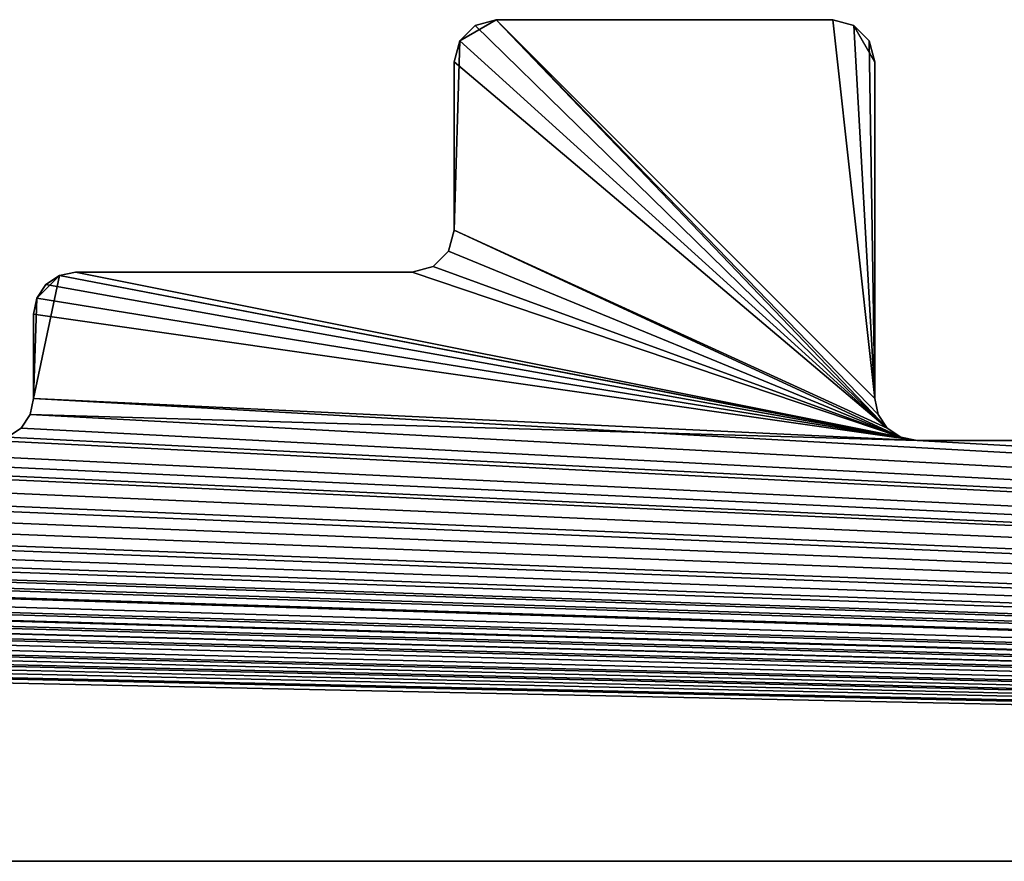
# Model space of a CAD drawing. Extents: x 0 to 122, y 0 to 122.
# Tile 268 of 656: x 71.42 to 77.27, y 0 to 5. Entities that reach past the tile are written whole.
import ezdxf

# ---------------------------------------------------------------- set-up
doc = ezdxf.new("R2010")
doc.units = 0
doc.header["$LTSCALE"] = 25.4
doc.layers.get('0').update_dxf_attribs({"color": 13, "linetype": 'CONTINUOUS'})

# ---------------------------------------------------------------- blocks, each defined once
blk = doc.blocks.new('GROOVE-I-7792-7793_STL_2')
at = {"color": 250}
for p, q in [((92.5347, -54.375, 125), (92.7512, -54.25, 125)), ((92.5347, -54.375), (92.6262, -54.2835)), ((92.5347, -54.375), (92.6262, -54.2835)), ((92.6262, -54.2835, 125), (92.5347, -54.375, 125)), ((92.6262, -54.2835), (92.7512, -54.25)), ((92.6262, -54.2835), (92.7512, -54.25)), ((92.7512, -54.25, 125), (92.6262, -54.2835, 125)), ((92.6262, -54.2835), (92.6262, -54.2835, 125)), ((92.6262, -54.2835), (92.6262, -54.2835, 125)), ((94.7512, -54.25, 125), (92.7512, -54.25, 125)), ((92.7512, -54.25), (94.7512, -54.25)), ((92.7512, -54.25, 125), (92.7512, -54.25)), ((94.7512, -54.25, 125), (92.7512, -54.25, 125)), ((92.7512, -54.25), (94.7512, -54.25)), ((92.7512, -54.25, 125), (92.7512, -54.25)), ((94.8762, -54.2835, 125), (94.7512, -54.25, 125)), ((94.7512, -54.25), (94.8762, -54.2835)), ((94.7512, -54.25, 125), (94.7512, -54.25)), ((94.7512, -54.25), (94.8762, -54.2835)), ((94.7512, -54.25, 125), (94.7512, -54.25)), ((94.8762, -54.2835, 125), (94.7512, -54.25, 125)), ((95.0012, -54.5, 125), (94.8762, -54.2835, 125)), ((94.8762, -54.2835), (94.9677, -54.375)), ((94.8762, -54.2835), (94.9677, -54.375)), ((94.8762, -54.2835), (94.8762, -54.2835, 125)), ((94.9677, -54.375, 125), (94.8762, -54.2835, 125)), ((94.8762, -54.2835), (94.8762, -54.2835, 125)), ((92.5347, -54.375, 125), (92.5012, -54.5, 125)), ((92.5012, -54.5), (92.5347, -54.375)), ((92.5012, -54.5), (92.5347, -54.375)), ((92.5347, -54.375, 125), (92.5012, -54.5, 125)), ((92.5347, -54.375), (92.5347, -54.375, 125)), ((92.5347, -54.375), (92.5347, -54.375, 125)), ((94.9677, -54.375), (95.0012, -54.5)), ((94.9677, -54.375), (95.0012, -54.5)), ((94.9677, -54.375), (94.9677, -54.375, 125)), ((95.0012, -54.5, 125), (94.9677, -54.375, 125)), ((94.9677, -54.375), (94.9677, -54.375, 125)), ((92.5012, -54.5, 125), (92.5012, -55.5, 125)), ((92.5012, -55.5), (92.5012, -54.5)), ((92.5012, -54.5, 125), (92.5012, -55.5, 125)), ((92.5012, -54.5, 125), (92.5012, -54.5)), ((92.5012, -55.5), (92.5012, -54.5)), ((92.5012, -54.5, 125), (92.5012, -54.5)), ((95.0012, -56.5, 125), (95.0012, -54.5, 125)), ((95.0012, -54.5), (95.0012, -56.5)), ((95.0012, -54.5, 125), (95.0012, -54.5)), ((95.0012, -56.5, 125), (95.0012, -54.5, 125)), ((95.0012, -54.5), (95.0012, -56.5)), ((95.0012, -54.5, 125), (95.0012, -54.5)), ((92.5012, -55.5, 125), (92.4677, -55.625, 125)), ((92.4677, -55.625), (92.5012, -55.5)), ((92.4677, -55.625), (92.5012, -55.5)), ((92.5012, -55.5, 125), (92.4677, -55.625, 125)), ((92.5012, -55.5, 125), (92.5012, -55.5)), ((92.5012, -55.5, 125), (92.5012, -55.5)), ((92.4677, -55.625, 125), (92.3762, -55.7165, 125)), ((92.3762, -55.7165), (92.4677, -55.625)), ((92.3762, -55.7165), (92.4677, -55.625)), ((92.4677, -55.625, 125), (92.3762, -55.7165, 125)), ((92.4677, -55.625), (92.4677, -55.625, 125)), ((92.4677, -55.625), (92.4677, -55.625, 125)), ((90.2512, -55.75, 125), (90.1555, -55.769, 125)), ((90.1555, -55.769), (90.2512, -55.75)), ((90.1555, -55.769), (90.2512, -55.75)), ((90.2512, -55.75, 125), (90.1555, -55.769, 125)), ((92.2512, -55.75, 125), (90.2512, -55.75, 125)), ((90.2512, -55.75), (92.2512, -55.75)), ((90.2512, -55.75, 125), (90.2512, -55.75)), ((92.2512, -55.75, 125), (90.2512, -55.75, 125)), ((90.2512, -55.75), (92.2512, -55.75)), ((90.2512, -55.75, 125), (90.2512, -55.75)), ((92.3762, -55.7165, 125), (92.2512, -55.75, 125)), ((92.2512, -55.75), (92.3762, -55.7165)), ((92.2512, -55.75), (92.3762, -55.7165)), ((92.3762, -55.7165, 125), (92.2512, -55.75, 125)), ((92.2512, -55.75, 125), (92.2512, -55.75)), ((92.2512, -55.75, 125), (92.2512, -55.75)), ((92.3762, -55.7165), (92.3762, -55.7165, 125)), ((92.3762, -55.7165), (92.3762, -55.7165, 125)), ((89.9821, -56.5957), (90.1555, -55.769)), ((90.0012, -56.5), (90.1555, -55.769)), ((90.1555, -55.769, 125), (90.0744, -55.8232, 125)), ((90.0744, -55.8232), (90.1555, -55.769)), ((90.0744, -55.8232), (90.1555, -55.769)), ((90.1555, -55.769, 125), (90.0744, -55.8232, 125)), ((90.1555, -55.769), (90.1555, -55.769, 125)), ((90.1555, -55.769), (90.1555, -55.769, 125)), ((90.0744, -55.8232, 125), (90.0202, -55.9043, 125)), ((90.0202, -55.9043), (90.0744, -55.8232)), ((90.0202, -55.9043), (90.0744, -55.8232)), ((90.0744, -55.8232, 125), (90.0202, -55.9043, 125)), ((90.0744, -55.8232), (90.0744, -55.8232, 125)), ((90.0744, -55.8232), (90.0744, -55.8232, 125)), ((90.0202, -55.9043, 125), (90.0012, -56, 125)), ((90.0012, -56), (90.0202, -55.9043)), ((90.0012, -56), (90.0202, -55.9043)), ((90.0202, -55.9043, 125), (90.0012, -56, 125)), ((90.0202, -55.9043), (90.0202, -55.9043, 125)), ((90.0202, -55.9043), (90.0202, -55.9043, 125)), ((90.0012, -56, 125), (90.0012, -56.5, 125)), ((90.0012, -56.5), (90.0012, -56)), ((90.0012, -56, 125), (90.0012, -56.5, 125)), ((90.0012, -56, 125), (90.0012, -56)), ((90.0012, -56.5), (90.0012, -56)), ((90.0012, -56, 125), (90.0012, -56)), ((90.0012, -56.5, 125), (89.9821, -56.5957, 125)), ((89.9821, -56.5957), (90.0012, -56.5)), ((90.0012, -56.5, 125), (89.9821, -56.5957, 125)), ((90.0012, -56.5, 125), (90.0012, -56.5)), ((90.0012, -56.5, 125), (90.0012, -56.5)), ((95.0202, -56.5957, 125), (95.0012, -56.5, 125)), ((95.0012, -56.5), (95.0202, -56.5957)), ((95.0012, -56.5, 125), (95.0012, -56.5)), ((95.0012, -56.5), (95.0202, -56.5957)), ((95.0012, -56.5, 125), (95.0012, -56.5)), ((95.0202, -56.5957, 125), (95.0012, -56.5, 125)), ((89.9821, -56.5957, 125), (89.9279, -56.6768, 125)), ((89.9279, -56.6768), (89.9821, -56.5957)), ((89.9279, -56.6768), (89.9821, -56.5957)), ((89.9821, -56.5957, 125), (89.9279, -56.6768, 125)), ((89.9821, -56.5957), (89.9821, -56.5957, 125)), ((89.9821, -56.5957), (89.9821, -56.5957, 125)), ((95.0744, -56.6768, 125), (95.0202, -56.5957, 125)), ((95.0202, -56.5957), (95.0744, -56.6768)), ((95.0202, -56.5957), (95.0744, -56.6768)), ((95.0202, -56.5957), (95.0202, -56.5957, 125)), ((95.0744, -56.6768, 125), (95.0202, -56.5957, 125)), ((95.0202, -56.5957), (95.0202, -56.5957, 125)), ((89.9279, -56.6768, 125), (89.8468, -56.731, 125)), ((89.8468, -56.731), (89.9279, -56.6768)), ((89.8468, -56.731), (89.9279, -56.6768)), ((89.9279, -56.6768, 125), (89.8468, -56.731, 125)), ((89.9279, -56.6768), (89.9279, -56.6768, 125)), ((89.9279, -56.6768), (89.9279, -56.6768, 125)), ((95.1555, -56.731, 125), (95.0744, -56.6768, 125)), ((95.0744, -56.6768), (95.1555, -56.731)), ((95.0744, -56.6768), (95.1555, -56.731)), ((95.0744, -56.6768), (95.0744, -56.6768, 125)), ((95.1555, -56.731, 125), (95.0744, -56.6768, 125)), ((95.0744, -56.6768), (95.0744, -56.6768, 125)), ((95.2512, -56.75, 125), (95.1555, -56.731, 125)), ((95.1555, -56.731), (95.2512, -56.75)), ((95.1555, -56.731), (95.2512, -56.75)), ((95.1555, -56.731), (95.1555, -56.731, 125)), ((95.2512, -56.75, 125), (95.1555, -56.731, 125)), ((95.1555, -56.731), (95.1555, -56.731, 125)), ((97.2512, -56.75, 125), (95.2512, -56.75, 125)), ((95.2512, -56.75), (97.2512, -56.75)), ((95.2512, -56.75, 125), (95.2512, -56.75)), ((97.2512, -56.75, 125), (95.2512, -56.75, 125)), ((95.2512, -56.75), (97.2512, -56.75)), ((95.2512, -56.75, 125), (95.2512, -56.75)), ((18.5012, -59.25, 125), (139.5012, -59.25, 125)), ((139.5012, -59.25), (18.5012, -59.25)), ((18.5012, -59.25, 125), (139.5012, -59.25, 125)), ((139.5012, -59.25), (18.5012, -59.25))]:
    blk.add_line(p, q, dxfattribs=at)
mesh = blk.add_polyface(dxfattribs=at)
corners = [(22.2512, -56.75, 125), (18.5012, -59.25, 125), (139.5012, -59.25, 125), (24.7512, -56.75, 125), (24.8468, -56.731, 125), (24.9279, -56.6768, 125), (30.2512, -56.75, 125), (32.2512, -56.75, 125), (32.3468, -56.731, 125), (35.2512, -56.75, 125), (55.1555, -55.769, 125), (60.2512, -56.75, 125), (60.1555, -56.731, 125), (57.4677, -55.625, 125), (57.5012, -55.5, 125), (60.0744, -56.6768, 125), (57.5012, -54.5, 125), (57.5347, -54.375, 125), (57.7512, -54.25, 125), (60.0202, -56.5957, 125), (60.0012, -56.5, 125), (59.7512, -54.25, 125), (59.9821, -54.4043, 125), (62.4279, -56.6768, 125), (65.2512, -56.75, 125), (62.4821, -56.5957, 125), (62.5012, -56.5, 125), (65.1555, -56.731, 125), (62.5012, -55, 125), (65.0744, -56.6768, 125), (62.6555, -54.769, 125), (62.7512, -54.75, 125), (65.0202, -56.5957, 125), (65.0012, -56.5, 125), (64.7512, -54.75, 125), (64.8762, -54.7835, 125), (67.3762, -56.7165, 125), (70.2512, -56.75, 125), (67.4677, -56.625, 125), (67.5012, -56.5, 125), (70.1555, -56.731, 125), (67.5012, -56, 125), (67.5202, -55.9043, 125), (67.7512, -55.75, 125), (70.0744, -56.6768, 125), (70.0202, -56.5957, 125), (69.7512, -55.75, 125), (70.0012, -56.5, 125), (69.9279, -55.8232, 125), (70.0012, -56, 125), (65.0012, -55, 125), (60.0012, -54.5, 125)]
mesh.append_faces([[corners[k] for k in face] for face in [(0, 2, 3), (3, 2, 4), (4, 2, 5), (6, 2, 7), (7, 2, 8), (13, 12, 14), (16, 15, 17), (17, 15, 18), (21, 20, 22), (23, 24, 25), (25, 24, 26), (26, 27, 28), (28, 29, 30), (30, 29, 31), (31, 33, 34), (34, 33, 35), (36, 37, 38), (38, 37, 39), (39, 40, 41), (41, 40, 42), (42, 40, 43), (43, 45, 46), (46, 47, 48)]], dxfattribs={"vtx0": -1, "vtx1": -1, "color": 250})
mesh.append_faces([[corners[k] for k in face] for face in [(5, 2, 6), (8, 2, 9)]], dxfattribs={"vtx0": -1, "vtx1": -1, "vtx2": -1, "color": 250})
mesh.append_faces([[corners[k] for k in face] for face in [(0, 1, 2), (10, 11, 12), (14, 12, 15), (18, 15, 19), (18, 19, 20), (26, 24, 27), (28, 27, 29), (31, 29, 32), (31, 32, 33), (39, 37, 40), (43, 40, 44), (43, 44, 45), (46, 45, 47)]], dxfattribs={"vtx0": -1, "vtx2": -1, "color": 250})
mesh.append_faces([[corners[k] for k in face] for face in [(49, 48, 47), (50, 35, 33), (51, 22, 20)]], dxfattribs={"vtx1": -1, "color": 250})
mesh = blk.add_polyface(dxfattribs=at)
corners = [(55.0202, -55.9043), (55.0012, -56.5), (55.0012, -56), (57.5347, -54.375), (57.5012, -55.5), (57.5012, -54.5), (62.5202, -54.9043), (62.5012, -56.5), (62.5012, -55), (18.5012, -59.25), (22.2512, -56.75), (139.5012, -59.25), (24.7512, -56.75), (24.8468, -56.731), (24.9279, -56.6768), (30.2512, -56.75), (52.7512, -56.75), (50.0012, -56.5), (52.6555, -56.731), (50.2512, -55.25), (52.5744, -56.6768), (52.5202, -56.5957), (52.2512, -55.25), (52.5012, -56.5), (52.3468, -55.269), (52.4279, -55.3232), (52.4821, -55.4043), (52.5012, -55.5), (60.2512, -56.75), (54.9821, -56.5957), (55.0744, -55.8232), (55.1555, -55.769), (60.1555, -56.731), (55.2512, -55.75), (57.2512, -55.75), (57.3762, -55.7165), (57.4677, -55.625), (60.0744, -56.6768), (57.6262, -54.2835), (57.7512, -54.25), (60.0202, -56.5957), (60.0012, -56.5), (59.7512, -54.25), (59.8468, -54.269), (59.9279, -54.3232), (59.9821, -54.4043), (60.0012, -54.5), (65.2512, -56.75), (62.4279, -56.6768), (62.4821, -56.5957), (65.1555, -56.731), (65.0744, -56.6768), (62.5744, -54.8232), (62.6555, -54.769), (62.7512, -54.75), (65.0202, -56.5957), (65.0012, -56.5), (64.7512, -54.75), (64.8762, -54.7835), (64.9677, -54.875)]
mesh.append_faces([[corners[k] for k in face] for face in [(0, 1, 2), (3, 4, 5), (6, 7, 8), (23, 26, 27), (41, 45, 46)]], dxfattribs={"vtx0": -1, "color": 250})
mesh.append_faces([[corners[k] for k in face] for face in [(9, 10, 11), (16, 17, 18), (18, 19, 20), (21, 22, 23), (28, 31, 32), (32, 4, 37), (37, 39, 40), (40, 39, 41), (47, 7, 50), (50, 7, 51), (51, 54, 55), (55, 54, 56)]], dxfattribs={"vtx0": -1, "vtx1": -1, "color": 250})
mesh.append_faces([[corners[k] for k in face] for face in [(11, 14, 15), (28, 1, 0), (37, 4, 3), (51, 7, 6)]], dxfattribs={"vtx0": -1, "vtx1": -1, "vtx2": -1, "color": 250})
mesh.append_faces([[corners[k] for k in face] for face in [(11, 10, 12), (11, 12, 13), (11, 13, 14), (23, 22, 24), (23, 24, 25), (23, 25, 26), (28, 29, 1), (28, 0, 30), (28, 30, 31), (32, 31, 33), (32, 33, 34), (32, 34, 35), (32, 35, 36), (32, 36, 4), (37, 3, 38), (37, 38, 39), (41, 39, 42), (41, 42, 43), (41, 43, 44), (41, 44, 45), (47, 48, 49), (47, 49, 7), (51, 6, 52), (51, 52, 53), (51, 53, 54), (56, 54, 57), (56, 57, 58), (56, 58, 59)]], dxfattribs={"vtx0": -1, "vtx2": -1, "color": 250})
mesh = blk.add_polyface(dxfattribs=at)
corners = [(54.9821, -56.5957, 125), (139.5012, -59.25, 125), (60.2512, -56.75, 125), (62.2512, -56.75, 125), (62.3468, -56.731, 125), (62.4279, -56.6768, 125), (65.2512, -56.75, 125), (67.2512, -56.75, 125), (67.3762, -56.7165, 125), (70.2512, -56.75, 125), (72.2512, -56.75, 125), (72.3762, -56.7165, 125), (72.4677, -56.625, 125), (84.9279, -56.6768, 125), (87.7512, -56.75, 125), (84.9821, -56.5957, 125), (85.0012, -56.5, 125), (87.6262, -56.7165, 125), (85.0012, -56, 125), (85.0347, -55.875, 125), (85.2512, -55.75, 125), (87.5347, -56.625, 125), (87.2512, -55.75, 125), (87.5012, -56.5, 125), (87.4821, -55.9043, 125), (90.0012, -56.5, 125), (95.2512, -56.75, 125), (90.0012, -56, 125), (90.0202, -55.9043, 125), (90.0744, -55.8232, 125), (90.1555, -55.769, 125), (95.1555, -56.731, 125), (90.2512, -55.75, 125), (92.2512, -55.75, 125), (92.3762, -55.7165, 125), (92.4677, -55.625, 125), (92.5012, -55.5, 125), (95.0744, -56.6768, 125), (92.5012, -54.5, 125), (92.5347, -54.375, 125), (92.7512, -54.25, 125), (95.0202, -56.5957, 125), (95.0012, -56.5, 125), (94.7512, -54.25, 125), (94.8762, -54.2835, 125), (95.0012, -54.5, 125), (87.5012, -56, 125)]
mesh.append_faces([[corners[k] for k in face] for face in [(2, 1, 3), (3, 1, 4), (4, 1, 5), (6, 1, 7), (7, 1, 8), (9, 1, 10), (10, 1, 11), (11, 1, 12), (13, 14, 15), (15, 14, 16), (16, 17, 18), (18, 17, 19), (19, 17, 20), (20, 21, 22), (22, 23, 24), (25, 26, 27), (27, 26, 28), (28, 26, 29), (29, 26, 30), (30, 31, 32), (32, 31, 33), (33, 31, 34), (34, 31, 35), (35, 31, 36), (36, 37, 38), (38, 37, 39), (39, 37, 40), (40, 42, 43), (43, 42, 44)]], dxfattribs={"vtx0": -1, "vtx1": -1, "color": 250})
mesh.append_faces([[corners[k] for k in face] for face in [(0, 1, 2), (5, 1, 6), (8, 1, 9)]], dxfattribs={"vtx0": -1, "vtx1": -1, "vtx2": -1, "color": 250})
mesh.append_faces([[corners[k] for k in face] for face in [(16, 14, 17), (20, 17, 21), (22, 21, 23), (30, 26, 31), (36, 31, 37), (40, 37, 41), (40, 41, 42)]], dxfattribs={"vtx0": -1, "vtx2": -1, "color": 250})
mesh.append_faces([[corners[k] for k in face] for face in [(45, 44, 42), (46, 24, 23)]], dxfattribs={"vtx1": -1, "color": 250})
mesh = blk.add_polyface(dxfattribs=at)
corners = [(85.0347, -55.875), (85.0012, -56.5), (85.0012, -56), (92.5347, -54.375), (92.5012, -55.5), (92.5012, -54.5), (97.5347, -55.875), (97.5012, -56.5), (97.5012, -56), (139.5012, -59.25), (54.9821, -56.5957), (60.2512, -56.75), (62.2512, -56.75), (62.3468, -56.731), (62.4279, -56.6768), (65.2512, -56.75), (67.2512, -56.75), (67.3762, -56.7165), (70.2512, -56.75), (77.7512, -56.75), (79.7512, -56.75), (87.7512, -56.75), (84.9279, -56.6768), (84.9821, -56.5957), (87.6262, -56.7165), (85.1262, -55.7835), (85.2512, -55.75), (87.5347, -56.625), (87.2512, -55.75), (87.5012, -56.5), (87.3468, -55.769), (87.4279, -55.8232), (87.4821, -55.9043), (87.5012, -56), (95.2512, -56.75), (89.9821, -56.5957), (90.1555, -55.769), (95.1555, -56.731), (90.2512, -55.75), (92.2512, -55.75), (92.3762, -55.7165), (92.4677, -55.625), (95.0744, -56.6768), (92.6262, -54.2835), (92.7512, -54.25), (95.0202, -56.5957), (95.0012, -56.5), (94.7512, -54.25), (94.8762, -54.2835), (94.9677, -54.375), (95.0012, -54.5), (100.2512, -56.75), (97.4821, -56.5957), (100.1555, -56.731), (97.6262, -55.7835), (97.7512, -55.75), (100.0744, -56.6768), (100.0202, -56.5957), (99.7512, -55.75)]
mesh.append_faces([[corners[k] for k in face] for face in [(0, 1, 2), (3, 4, 5), (6, 7, 8), (29, 32, 33), (46, 49, 50)]], dxfattribs={"vtx0": -1, "color": 250})
mesh.append_faces([[corners[k] for k in face] for face in [(21, 1, 24), (24, 26, 27), (27, 28, 29), (34, 36, 37), (37, 4, 42), (42, 44, 45), (45, 44, 46), (56, 55, 57)]], dxfattribs={"vtx0": -1, "vtx1": -1, "color": 250})
mesh.append_faces([[corners[k] for k in face] for face in [(9, 10, 11), (9, 14, 15), (9, 17, 18), (24, 1, 0), (42, 4, 3), (53, 7, 6)]], dxfattribs={"vtx0": -1, "vtx1": -1, "vtx2": -1, "color": 250})
mesh.append_faces([[corners[k] for k in face] for face in [(9, 11, 12), (9, 12, 13), (9, 13, 14), (9, 15, 16), (9, 16, 17), (9, 18, 19), (9, 19, 20), (21, 22, 23), (21, 23, 1), (24, 0, 25), (24, 25, 26), (27, 26, 28), (29, 28, 30), (29, 30, 31), (29, 31, 32), (34, 35, 36), (37, 36, 38), (37, 38, 39), (37, 39, 40), (37, 40, 41), (37, 41, 4), (42, 3, 43), (42, 43, 44), (46, 44, 47), (46, 47, 48), (46, 48, 49), (51, 52, 7), (53, 6, 54), (53, 54, 55), (57, 55, 58)]], dxfattribs={"vtx0": -1, "vtx2": -1, "color": 250})
mesh = blk.add_polyface(dxfattribs=at)
corners = [(92.6262, -54.2835, 125), (92.5347, -54.375), (92.5347, -54.375, 125), (92.6262, -54.2835)]
mesh.append_faces([[corners[k] for k in face] for face in [(0, 1, 2), (1, 0, 3)]], dxfattribs={"vtx0": -1, "color": 250})
mesh = blk.add_polyface(dxfattribs=at)
corners = [(92.6262, -54.2835, 125), (92.7512, -54.25), (92.6262, -54.2835), (92.7512, -54.25, 125)]
mesh.append_faces([[corners[k] for k in face] for face in [(0, 1, 2), (1, 0, 3)]], dxfattribs={"vtx0": -1, "color": 250})
mesh = blk.add_polyface(dxfattribs=at)
corners = [(92.7512, -54.25, 125), (94.7512, -54.25), (92.7512, -54.25), (94.7512, -54.25, 125)]
mesh.append_faces([[corners[k] for k in face] for face in [(0, 1, 2), (1, 0, 3)]], dxfattribs={"vtx0": -1, "color": 250})
mesh = blk.add_polyface(dxfattribs=at)
corners = [(94.7512, -54.25, 125), (94.8762, -54.2835), (94.7512, -54.25), (94.8762, -54.2835, 125)]
mesh.append_faces([[corners[k] for k in face] for face in [(0, 1, 2), (1, 0, 3)]], dxfattribs={"vtx0": -1, "color": 250})
mesh = blk.add_polyface(dxfattribs=at)
corners = [(94.8762, -54.2835), (94.9677, -54.375, 125), (94.9677, -54.375), (94.8762, -54.2835, 125)]
mesh.append_faces([[corners[k] for k in face] for face in [(0, 1, 2), (1, 0, 3)]], dxfattribs={"vtx0": -1, "color": 250})
mesh = blk.add_polyface(dxfattribs=at)
corners = [(92.5347, -54.375, 125), (92.5012, -54.5), (92.5012, -54.5, 125), (92.5347, -54.375)]
mesh.append_faces([[corners[k] for k in face] for face in [(0, 1, 2), (1, 0, 3)]], dxfattribs={"vtx0": -1, "color": 250})
mesh = blk.add_polyface(dxfattribs=at)
corners = [(94.9677, -54.375), (95.0012, -54.5, 125), (95.0012, -54.5), (94.9677, -54.375, 125)]
mesh.append_faces([[corners[k] for k in face] for face in [(0, 1, 2), (1, 0, 3)]], dxfattribs={"vtx0": -1, "color": 250})
mesh = blk.add_polyface(dxfattribs=at)
corners = [(92.5012, -54.5, 125), (92.5012, -55.5), (92.5012, -55.5, 125), (92.5012, -54.5)]
mesh.append_faces([[corners[k] for k in face] for face in [(0, 1, 2), (1, 0, 3)]], dxfattribs={"vtx0": -1, "color": 250})
mesh = blk.add_polyface(dxfattribs=at)
corners = [(95.0012, -54.5), (95.0012, -56.5, 125), (95.0012, -56.5), (95.0012, -54.5, 125)]
mesh.append_faces([[corners[k] for k in face] for face in [(0, 1, 2), (1, 0, 3)]], dxfattribs={"vtx0": -1, "color": 250})
mesh = blk.add_polyface(dxfattribs=at)
corners = [(95.2512, -56.75, 125), (139.5012, -59.25, 125), (97.2512, -56.75, 125), (97.3468, -56.731, 125), (97.4279, -56.6768, 125), (97.4821, -56.5957, 125), (100.2512, -56.75, 125), (102.2512, -56.75, 125), (102.3762, -56.7165, 125), (102.4677, -56.625, 125), (105.2512, -56.75, 125), (107.2512, -56.75, 125), (107.3468, -56.731, 125), (107.4279, -56.6768, 125), (107.4821, -56.5957, 125), (110.2512, -56.75, 125), (107.7512, -55.75, 125), (110.1555, -56.731, 125), (110.0744, -56.6768, 125), (109.7512, -55.75, 125), (110.0202, -56.5957, 125), (110.0012, -56.5, 125), (109.8762, -55.7835, 125), (112.2512, -56.75, 125), (112.3762, -56.7165, 125), (112.4677, -56.625, 125), (112.5012, -56.5, 125), (117.7512, -56.75, 125), (117.6555, -56.731, 125), (115.2512, -56.25, 125), (115.1262, -56.2165, 125), (112.5012, -55, 125), (112.5347, -54.875, 125), (112.7512, -54.75, 125), (115.0347, -56.125, 125), (115.0012, -56, 125), (114.7512, -54.75, 125), (114.8762, -54.7835, 125), (117.5744, -56.6768, 125), (117.2512, -56.25, 125), (117.5202, -56.5957, 125), (117.4279, -56.3232, 125), (117.5012, -56.5, 125), (120.0012, -56.5, 125), (122.6262, -56.7165, 125), (120.0012, -56, 125), (120.0347, -55.875, 125), (120.2512, -55.75, 125), (115.0012, -55, 125), (110.0012, -56, 125)]
mesh.append_faces([[corners[k] for k in face] for face in [(41, 40, 42)]], dxfattribs={"vtx0": -1, "color": 250})
mesh.append_faces([[corners[k] for k in face] for face in [(0, 1, 2), (2, 1, 3), (3, 1, 4), (4, 1, 5), (6, 1, 7), (7, 1, 8), (8, 1, 9), (10, 1, 11), (11, 1, 12), (12, 1, 13), (13, 1, 14), (19, 21, 22), (15, 1, 23), (23, 1, 24), (24, 1, 25), (25, 1, 26), (26, 30, 31), (31, 30, 32), (32, 30, 33), (33, 35, 36), (36, 35, 37), (29, 38, 39), (39, 40, 41), (43, 44, 45), (45, 44, 46), (46, 44, 47)]], dxfattribs={"vtx0": -1, "vtx1": -1, "color": 250})
mesh.append_faces([[corners[k] for k in face] for face in [(5, 1, 6), (9, 1, 10), (14, 1, 15), (26, 28, 29)]], dxfattribs={"vtx0": -1, "vtx1": -1, "vtx2": -1, "color": 250})
mesh.append_faces([[corners[k] for k in face] for face in [(16, 17, 18), (19, 20, 21), (26, 27, 28), (26, 29, 30), (33, 30, 34), (33, 34, 35), (29, 28, 38), (39, 38, 40)]], dxfattribs={"vtx0": -1, "vtx2": -1, "color": 250})
mesh.append_faces([[corners[k] for k in face] for face in [(48, 37, 35), (49, 22, 21)]], dxfattribs={"vtx1": -1, "color": 250})
mesh = blk.add_polyface(dxfattribs=at)
corners = [(107.5202, -55.9043), (107.5012, -56.5), (107.5012, -56), (112.5347, -54.875), (112.5012, -56.5), (112.5012, -55), (139.5012, -59.25), (79.7512, -56.75), (79.8762, -56.7165), (82.7512, -56.75), (84.7512, -56.75), (84.8468, -56.731), (84.9279, -56.6768), (87.7512, -56.75), (89.7512, -56.75), (89.8468, -56.731), (89.9279, -56.6768), (89.9821, -56.5957), (95.2512, -56.75), (97.2512, -56.75), (97.3468, -56.731), (97.4279, -56.6768), (97.4821, -56.5957), (100.2512, -56.75), (97.5012, -56.5), (100.1555, -56.731), (97.7512, -55.75), (100.0744, -56.6768), (100.0202, -56.5957), (99.7512, -55.75), (99.8468, -55.769), (100.0012, -56.5), (99.9279, -55.8232), (99.9821, -55.9043), (100.0012, -56), (105.2512, -56.75), (102.4677, -56.625), (102.5744, -56.3232), (102.6555, -56.269), (105.1555, -56.731), (102.7512, -56.25), (105.0744, -56.6768), (104.7512, -56.25), (105.0202, -56.5957), (104.8468, -56.269), (104.9279, -56.3232), (104.9821, -56.4043), (110.2512, -56.75), (107.4821, -56.5957), (110.1555, -56.731), (107.5744, -55.8232), (107.6555, -55.769), (107.7512, -55.75), (110.0744, -56.6768), (110.0202, -56.5957), (109.7512, -55.75), (110.0012, -56.5), (109.8762, -55.7835), (109.9677, -55.875), (110.0012, -56), (115.1262, -56.2165), (112.6262, -54.7835)]
mesh.append_faces([[corners[k] for k in face] for face in [(0, 1, 2), (3, 4, 5), (31, 33, 34), (43, 45, 46), (56, 58, 59)]], dxfattribs={"vtx0": -1, "color": 250})
mesh.append_faces([[corners[k] for k in face] for face in [(23, 24, 25), (25, 26, 27), (28, 30, 31), (35, 38, 39), (39, 40, 41), (41, 42, 43), (47, 1, 49), (49, 52, 53), (53, 52, 54), (54, 55, 56)]], dxfattribs={"vtx0": -1, "vtx1": -1, "color": 250})
mesh.append_faces([[corners[k] for k in face] for face in [(6, 8, 9), (6, 12, 13), (6, 17, 18), (6, 22, 23), (49, 1, 0), (60, 4, 3)]], dxfattribs={"vtx0": -1, "vtx1": -1, "vtx2": -1, "color": 250})
mesh.append_faces([[corners[k] for k in face] for face in [(6, 7, 8), (6, 9, 10), (6, 10, 11), (6, 11, 12), (6, 13, 14), (6, 14, 15), (6, 15, 16), (6, 16, 17), (6, 18, 19), (6, 19, 20), (6, 20, 21), (6, 21, 22), (28, 29, 30), (31, 30, 32), (31, 32, 33), (35, 36, 37), (35, 37, 38), (39, 38, 40), (41, 40, 42), (43, 42, 44), (43, 44, 45), (47, 48, 1), (49, 0, 50), (49, 50, 51), (49, 51, 52), (54, 52, 55), (56, 55, 57), (56, 57, 58), (60, 3, 61)]], dxfattribs={"vtx0": -1, "vtx2": -1, "color": 250})
mesh = blk.add_polyface(dxfattribs=at)
corners = [(67.5202, -55.9043), (67.5012, -56.5), (67.5012, -56), (80.0202, -55.4043), (80.0012, -56.5), (80.0012, -55.5), (139.5012, -59.25), (30.2512, -56.75), (32.2512, -56.75), (32.3468, -56.731), (35.2512, -56.75), (37.2512, -56.75), (37.3468, -56.731), (37.4279, -56.6768), (42.7512, -56.75), (44.7512, -56.75), (44.8468, -56.731), (44.9279, -56.6768), (47.7512, -56.75), (49.7512, -56.75), (49.8468, -56.731), (49.9279, -56.6768), (52.7512, -56.75), (54.7512, -56.75), (54.8468, -56.731), (54.9279, -56.6768), (54.9821, -56.5957), (65.0012, -56.5), (64.9677, -54.875), (65.0012, -55), (70.2512, -56.75), (67.3762, -56.7165), (67.4677, -56.625), (70.1555, -56.731), (67.5744, -55.8232), (67.6555, -55.769), (67.7512, -55.75), (70.0744, -56.6768), (70.0202, -56.5957), (69.7512, -55.75), (69.8468, -55.769), (70.0012, -56.5), (69.9279, -55.8232), (69.9821, -55.9043), (70.0012, -56), (82.7512, -56.75), (79.8762, -56.7165), (79.9677, -56.625), (82.6262, -56.7165), (80.0744, -55.3232), (80.1555, -55.269), (80.2512, -55.25), (82.5347, -56.625), (82.5012, -56.5), (82.2512, -55.25), (82.3762, -55.2835), (82.4677, -55.375), (82.5012, -55.5)]
mesh.append_faces([[corners[k] for k in face] for face in [(0, 1, 2), (3, 4, 5), (27, 28, 29), (41, 43, 44), (53, 56, 57)]], dxfattribs={"vtx0": -1, "color": 250})
mesh.append_faces([[corners[k] for k in face] for face in [(30, 1, 33), (33, 36, 37), (37, 36, 38), (38, 40, 41), (45, 4, 48), (48, 51, 52), (52, 51, 53)]], dxfattribs={"vtx0": -1, "vtx1": -1, "color": 250})
mesh.append_faces([[corners[k] for k in face] for face in [(6, 9, 10), (6, 13, 14), (6, 17, 18), (6, 21, 22), (33, 1, 0), (48, 4, 3)]], dxfattribs={"vtx0": -1, "vtx1": -1, "vtx2": -1, "color": 250})
mesh.append_faces([[corners[k] for k in face] for face in [(6, 7, 8), (6, 8, 9), (6, 10, 11), (6, 11, 12), (6, 12, 13), (6, 14, 15), (6, 15, 16), (6, 16, 17), (6, 18, 19), (6, 19, 20), (6, 20, 21), (6, 22, 23), (6, 23, 24), (6, 24, 25), (6, 25, 26), (30, 31, 32), (30, 32, 1), (33, 0, 34), (33, 34, 35), (33, 35, 36), (38, 36, 39), (38, 39, 40), (41, 40, 42), (41, 42, 43), (45, 46, 47), (45, 47, 4), (48, 3, 49), (48, 49, 50), (48, 50, 51), (53, 51, 54), (53, 54, 55), (53, 55, 56)]], dxfattribs={"vtx0": -1, "vtx2": -1, "color": 250})
mesh = blk.add_polyface(dxfattribs=at)
corners = [(35.2512, -56.75, 125), (139.5012, -59.25, 125), (37.2512, -56.75, 125), (42.7512, -56.75, 125), (44.7512, -56.75, 125), (44.8468, -56.731, 125), (44.9279, -56.6768, 125), (47.7512, -56.75, 125), (49.7512, -56.75, 125), (49.8468, -56.731, 125), (49.9279, -56.6768, 125), (52.7512, -56.75, 125), (54.7512, -56.75, 125), (54.8468, -56.731, 125), (54.9279, -56.6768, 125), (54.9821, -56.5957, 125), (72.4677, -56.625, 125), (77.7512, -56.75, 125), (72.5012, -56.5, 125), (77.6555, -56.731, 125), (75.2512, -56.25, 125), (75.1262, -56.2165, 125), (72.5012, -55.5, 125), (72.5347, -55.375, 125), (72.7512, -55.25, 125), (75.0347, -56.125, 125), (74.7512, -55.25, 125), (75.0012, -56, 125), (74.8762, -55.2835, 125), (77.5744, -56.6768, 125), (77.2512, -56.25, 125), (77.5202, -56.5957, 125), (77.4821, -56.4043, 125), (79.8762, -56.7165, 125), (82.7512, -56.75, 125), (79.9677, -56.625, 125), (80.0012, -56.5, 125), (82.6262, -56.7165, 125), (80.0012, -55.5, 125), (80.0202, -55.4043, 125), (80.2512, -55.25, 125), (82.5347, -56.625, 125), (82.5012, -56.5, 125), (82.2512, -55.25, 125), (82.3762, -55.2835, 125), (82.5012, -55.5, 125), (75.0012, -55.5, 125)]
mesh.append_faces([[corners[k] for k in face] for face in [(30, 31, 32)]], dxfattribs={"vtx0": -1, "color": 250})
mesh.append_faces([[corners[k] for k in face] for face in [(0, 1, 2), (3, 1, 4), (4, 1, 5), (5, 1, 6), (7, 1, 8), (8, 1, 9), (9, 1, 10), (11, 1, 12), (12, 1, 13), (13, 1, 14), (14, 1, 15), (16, 17, 18), (18, 21, 22), (22, 21, 23), (23, 21, 24), (24, 25, 26), (26, 27, 28), (20, 29, 30), (33, 34, 35), (35, 34, 36), (36, 37, 38), (38, 37, 39), (39, 37, 40), (40, 42, 43), (43, 42, 44)]], dxfattribs={"vtx0": -1, "vtx1": -1, "color": 250})
mesh.append_faces([[corners[k] for k in face] for face in [(2, 1, 3), (6, 1, 7), (10, 1, 11), (18, 19, 20)]], dxfattribs={"vtx0": -1, "vtx1": -1, "vtx2": -1, "color": 250})
mesh.append_faces([[corners[k] for k in face] for face in [(18, 17, 19), (18, 20, 21), (24, 21, 25), (26, 25, 27), (20, 19, 29), (30, 29, 31), (36, 34, 37), (40, 37, 41), (40, 41, 42)]], dxfattribs={"vtx0": -1, "vtx2": -1, "color": 250})
mesh.append_faces([[corners[k] for k in face] for face in [(45, 44, 42), (46, 28, 27)]], dxfattribs={"vtx1": -1, "color": 250})
mesh = blk.add_polyface(dxfattribs=at)
corners = [(92.5012, -55.5, 125), (92.4677, -55.625), (92.4677, -55.625, 125), (92.5012, -55.5)]
mesh.append_faces([[corners[k] for k in face] for face in [(0, 1, 2), (1, 0, 3)]], dxfattribs={"vtx0": -1, "color": 250})
mesh = blk.add_polyface(dxfattribs=at)
corners = [(92.4677, -55.625, 125), (92.3762, -55.7165), (92.3762, -55.7165, 125), (92.4677, -55.625)]
mesh.append_faces([[corners[k] for k in face] for face in [(0, 1, 2), (1, 0, 3)]], dxfattribs={"vtx0": -1, "color": 250})
mesh = blk.add_polyface(dxfattribs=at)
corners = [(72.4677, -56.625, 125), (139.5012, -59.25, 125), (77.7512, -56.75, 125), (79.7512, -56.75, 125), (79.8762, -56.7165, 125), (82.7512, -56.75, 125), (84.7512, -56.75, 125), (84.8468, -56.731, 125), (84.9279, -56.6768, 125), (87.7512, -56.75, 125), (89.7512, -56.75, 125), (89.8468, -56.731, 125), (89.9279, -56.6768, 125), (89.9821, -56.5957, 125), (90.0012, -56.5, 125), (95.2512, -56.75, 125), (97.4821, -56.5957, 125), (100.2512, -56.75, 125), (97.5012, -56.5, 125), (100.1555, -56.731, 125), (97.5012, -56, 125), (97.5347, -55.875, 125), (97.7512, -55.75, 125), (100.0744, -56.6768, 125), (100.0202, -56.5957, 125), (99.7512, -55.75, 125), (100.0012, -56.5, 125), (99.9279, -55.8232, 125), (102.4677, -56.625, 125), (105.2512, -56.75, 125), (102.5012, -56.5, 125), (102.6555, -56.269, 125), (105.1555, -56.731, 125), (102.7512, -56.25, 125), (105.0744, -56.6768, 125), (104.7512, -56.25, 125), (105.0202, -56.5957, 125), (104.8468, -56.269, 125), (105.0012, -56.5, 125), (107.4821, -56.5957, 125), (110.2512, -56.75, 125), (107.5012, -56.5, 125), (110.1555, -56.731, 125), (107.5012, -56, 125), (107.6555, -55.769, 125), (107.7512, -55.75, 125), (110.0744, -56.6768, 125), (110.0202, -56.5957, 125), (109.7512, -55.75, 125), (100.0012, -56, 125)]
mesh.append_faces([[corners[k] for k in face] for face in [(37, 36, 38)]], dxfattribs={"vtx0": -1, "color": 250})
mesh.append_faces([[corners[k] for k in face] for face in [(2, 1, 3), (3, 1, 4), (5, 1, 6), (6, 1, 7), (7, 1, 8), (9, 1, 10), (10, 1, 11), (11, 1, 12), (12, 1, 13), (13, 1, 14), (16, 17, 18), (18, 19, 20), (20, 19, 21), (21, 19, 22), (22, 24, 25), (25, 26, 27), (28, 29, 30), (30, 29, 31), (31, 32, 33), (33, 34, 35), (35, 36, 37), (39, 40, 41), (41, 42, 43), (43, 42, 44), (44, 42, 45), (45, 47, 48)]], dxfattribs={"vtx0": -1, "vtx1": -1, "color": 250})
mesh.append_faces([[corners[k] for k in face] for face in [(0, 1, 2), (4, 1, 5), (8, 1, 9), (14, 1, 15)]], dxfattribs={"vtx0": -1, "vtx1": -1, "vtx2": -1, "color": 250})
mesh.append_faces([[corners[k] for k in face] for face in [(18, 17, 19), (22, 19, 23), (22, 23, 24), (25, 24, 26), (31, 29, 32), (33, 32, 34), (35, 34, 36), (41, 40, 42), (45, 46, 47)]], dxfattribs={"vtx0": -1, "vtx2": -1, "color": 250})
mesh.append_faces([[corners[k] for k in face] for face in [(49, 27, 26)]], dxfattribs={"vtx1": -1, "color": 250})
mesh = blk.add_polyface(dxfattribs=at)
corners = [(90.1555, -55.769, 125), (90.2512, -55.75), (90.1555, -55.769), (90.2512, -55.75, 125)]
mesh.append_faces([[corners[k] for k in face] for face in [(0, 1, 2), (1, 0, 3)]], dxfattribs={"vtx0": -1, "color": 250})
mesh = blk.add_polyface(dxfattribs=at)
corners = [(90.2512, -55.75, 125), (92.2512, -55.75), (90.2512, -55.75), (92.2512, -55.75, 125)]
mesh.append_faces([[corners[k] for k in face] for face in [(0, 1, 2), (1, 0, 3)]], dxfattribs={"vtx0": -1, "color": 250})
mesh = blk.add_polyface(dxfattribs=at)
corners = [(92.2512, -55.75, 125), (92.3762, -55.7165), (92.2512, -55.75), (92.3762, -55.7165, 125)]
mesh.append_faces([[corners[k] for k in face] for face in [(0, 1, 2), (1, 0, 3)]], dxfattribs={"vtx0": -1, "color": 250})
mesh = blk.add_polyface(dxfattribs=at)
corners = [(90.0202, -55.9043), (90.0012, -56.5), (90.0012, -56), (90.1555, -55.769), (90.0744, -55.8232)]
mesh.append_faces([[corners[k] for k in face] for face in [(0, 1, 2), (3, 0, 4)]], dxfattribs={"vtx0": -1, "color": 250})
mesh.append_faces([[corners[k] for k in face] for face in [(1, 0, 3)]], dxfattribs={"vtx0": -1, "vtx1": -1, "color": 250})
mesh = blk.add_polyface(dxfattribs=at)
corners = [(90.0744, -55.8232, 125), (90.1555, -55.769), (90.0744, -55.8232), (90.1555, -55.769, 125)]
mesh.append_faces([[corners[k] for k in face] for face in [(0, 1, 2), (1, 0, 3)]], dxfattribs={"vtx0": -1, "color": 250})
mesh = blk.add_polyface(dxfattribs=at)
corners = [(90.0744, -55.8232, 125), (90.0202, -55.9043), (90.0202, -55.9043, 125), (90.0744, -55.8232)]
mesh.append_faces([[corners[k] for k in face] for face in [(0, 1, 2), (1, 0, 3)]], dxfattribs={"vtx0": -1, "color": 250})
mesh = blk.add_polyface(dxfattribs=at)
corners = [(90.0202, -55.9043, 125), (90.0012, -56), (90.0012, -56, 125), (90.0202, -55.9043)]
mesh.append_faces([[corners[k] for k in face] for face in [(0, 1, 2), (1, 0, 3)]], dxfattribs={"vtx0": -1, "color": 250})
mesh = blk.add_polyface(dxfattribs=at)
corners = [(90.0012, -56, 125), (90.0012, -56.5), (90.0012, -56.5, 125), (90.0012, -56)]
mesh.append_faces([[corners[k] for k in face] for face in [(0, 1, 2), (1, 0, 3)]], dxfattribs={"vtx0": -1, "color": 250})
mesh = blk.add_polyface(dxfattribs=at)
corners = [(90.0012, -56.5, 125), (89.9821, -56.5957), (89.9821, -56.5957, 125), (90.0012, -56.5)]
mesh.append_faces([[corners[k] for k in face] for face in [(0, 1, 2), (1, 0, 3)]], dxfattribs={"vtx0": -1, "color": 250})
mesh = blk.add_polyface(dxfattribs=at)
corners = [(95.0012, -56.5), (95.0202, -56.5957, 125), (95.0202, -56.5957), (95.0012, -56.5, 125)]
mesh.append_faces([[corners[k] for k in face] for face in [(0, 1, 2), (1, 0, 3)]], dxfattribs={"vtx0": -1, "color": 250})
mesh = blk.add_polyface(dxfattribs=at)
corners = [(89.9821, -56.5957, 125), (89.9279, -56.6768), (89.9279, -56.6768, 125), (89.9821, -56.5957)]
mesh.append_faces([[corners[k] for k in face] for face in [(0, 1, 2), (1, 0, 3)]], dxfattribs={"vtx0": -1, "color": 250})
mesh = blk.add_polyface(dxfattribs=at)
corners = [(95.0202, -56.5957), (95.0744, -56.6768, 125), (95.0744, -56.6768), (95.0202, -56.5957, 125)]
mesh.append_faces([[corners[k] for k in face] for face in [(0, 1, 2), (1, 0, 3)]], dxfattribs={"vtx0": -1, "color": 250})
mesh = blk.add_polyface(dxfattribs=at)
corners = [(89.8468, -56.731, 125), (89.9279, -56.6768), (89.8468, -56.731), (89.9279, -56.6768, 125)]
mesh.append_faces([[corners[k] for k in face] for face in [(0, 1, 2), (1, 0, 3)]], dxfattribs={"vtx0": -1, "color": 250})
mesh = blk.add_polyface(dxfattribs=at)
corners = [(95.0744, -56.6768, 125), (95.1555, -56.731), (95.0744, -56.6768), (95.1555, -56.731, 125)]
mesh.append_faces([[corners[k] for k in face] for face in [(0, 1, 2), (1, 0, 3)]], dxfattribs={"vtx0": -1, "color": 250})
mesh = blk.add_polyface(dxfattribs=at)
corners = [(95.1555, -56.731), (95.2512, -56.75, 125), (95.2512, -56.75), (95.1555, -56.731, 125)]
mesh.append_faces([[corners[k] for k in face] for face in [(0, 1, 2), (1, 0, 3)]], dxfattribs={"vtx0": -1, "color": 250})
mesh = blk.add_polyface(dxfattribs=at)
corners = [(95.2512, -56.75, 125), (97.2512, -56.75), (95.2512, -56.75), (97.2512, -56.75, 125)]
mesh.append_faces([[corners[k] for k in face] for face in [(0, 1, 2), (1, 0, 3)]], dxfattribs={"vtx0": -1, "color": 250})
mesh = blk.add_polyface(dxfattribs=at)
corners = [(139.5012, -59.25, 125), (18.5012, -59.25), (139.5012, -59.25), (18.5012, -59.25, 125)]
mesh.append_faces([[corners[k] for k in face] for face in [(0, 1, 2), (1, 0, 3)]], dxfattribs={"vtx0": -1, "color": 250})

msp = doc.modelspace()

# ---------------------------------------------------------------- block references
at = {"color": 0}
msp.add_blockref('GROOVE-I-7792-7793_STL_2', (-18.5012, 59.25), dxfattribs=at)

doc.saveas('drawing.dxf')
